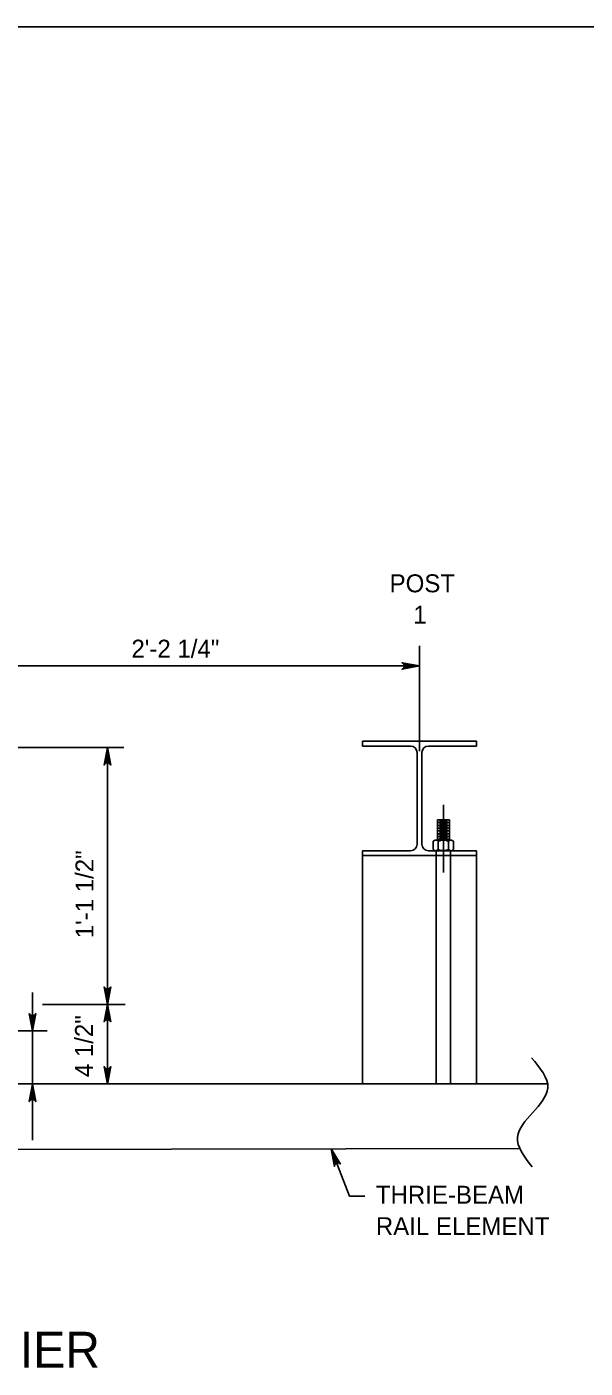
# Model space of a CAD drawing. Extents: x 632007860 to 635435983, y 295418622 to 297794622.
# Drawn here: x 634019261 to 634113990, y 295769980 to 295997622 of the extents above; entities that cross this region are included whole.
import ezdxf

# ---------------------------------------------------------------- set-up
doc = ezdxf.new("R2010")
doc.units = 0
for name, color, linetype in [('1', 7, 'Continuous'), ('S-DETL-DIMS', 7, 'Continuous'), ('S-DETL-T120', 7, 'Continuous'), ('S-DETL-T240', 7, 'Continuous'), ('S-MISC-CNTR-WT01', 7, 'Continuous'), ('S-STEL', 7, 'Continuous')]:
    doc.layers.add(name, color=color, linetype=linetype)

msp = doc.modelspace()

# ---------------------------------------------------------------- linework, layer by layer
at = {"layer": '1'}
msp.add_line((633729860, 295997622), (634515860, 295997622), dxfattribs=at)
at = {"layer": 'S-DETL-DIMS'}
for p, q in [((634085884, 295889147), (634000344, 295889147)), ((634035746, 295875300), (634004443, 295875300)), ((634032932, 295818192), (634032932, 295875300)), ((634020232, 295808653), (634020232, 295833737)), ((634035948, 295831718), (634021916, 295831718)), ((634022737, 295827209), (634004443, 295827209)), ((634070883, 295807191), (634073983, 295799175)), ((634076630, 295799175), (634073983, 295799175))]:
    msp.add_line(p, q, dxfattribs=at)
for points in [[(634085884, 295889147), (634082924, 295889702), (634083038, 295889623), (634083152, 295889544), (634083211, 295889445), (634083270, 295889345), (634083287, 295889246), (634083304, 295889147), (634083287, 295889048), (634083270, 295888949), (634083211, 295888849), (634083152, 295888750), (634083038, 295888671), (634082924, 295888592), (634085884, 295889147), (634083038, 295888671), (634083152, 295888750), (634085884, 295889147), (634083211, 295888849), (634083270, 295888949), (634085884, 295889147), (634083287, 295889048), (634083304, 295889147), (634085884, 295889147), (634083287, 295889246), (634083270, 295889345), (634085884, 295889147), (634083211, 295889445), (634083152, 295889544), (634085884, 295889147), (634083038, 295889623)], [(634032932, 295875300), (634033487, 295872340), (634033408, 295872454), (634033329, 295872568), (634033229, 295872627), (634033130, 295872686), (634033031, 295872703), (634032932, 295872720), (634032832, 295872703), (634032733, 295872686), (634032634, 295872627), (634032535, 295872568), (634032456, 295872454), (634032377, 295872340), (634032932, 295875300), (634032456, 295872454), (634032535, 295872568), (634032932, 295875300), (634032634, 295872627), (634032733, 295872686), (634032932, 295875300), (634032832, 295872703), (634032932, 295872720), (634032932, 295875300), (634033031, 295872703), (634033130, 295872686), (634032932, 295875300), (634033229, 295872627), (634033329, 295872568), (634032932, 295875300), (634033408, 295872454)], [(634032932, 295831718), (634033487, 295834677), (634033408, 295834563), (634033329, 295834449), (634033229, 295834390), (634033130, 295834331), (634033031, 295834314), (634032932, 295834297), (634032832, 295834314), (634032733, 295834331), (634032634, 295834390), (634032535, 295834449), (634032456, 295834563), (634032377, 295834677), (634032932, 295831718), (634032456, 295834563), (634032535, 295834449), (634032932, 295831718), (634032634, 295834390), (634032733, 295834331), (634032932, 295831718), (634032832, 295834314), (634032932, 295834297), (634032932, 295831718), (634033031, 295834314), (634033130, 295834331), (634032932, 295831718), (634033229, 295834390), (634033329, 295834449), (634032932, 295831718), (634033408, 295834563)], [(634020232, 295827209), (634019677, 295830168), (634019756, 295830054), (634019835, 295829940), (634019934, 295829882), (634020033, 295829823), (634020132, 295829806), (634020232, 295829789), (634020331, 295829806), (634020430, 295829823), (634020529, 295829882), (634020629, 295829940), (634020708, 295830054), (634020787, 295830168), (634020232, 295827209), (634020708, 295830054), (634020629, 295829940), (634020232, 295827209), (634020529, 295829882), (634020430, 295829823), (634020232, 295827209), (634020331, 295829806), (634020232, 295829789), (634020232, 295827209), (634020132, 295829806), (634020033, 295829823), (634020232, 295827209), (634019934, 295829882), (634019835, 295829940), (634020232, 295827209), (634019756, 295830054)], [(634032932, 295831718), (634033487, 295828758), (634033408, 295828872), (634033329, 295828986), (634033229, 295829045), (634033130, 295829104), (634033031, 295829121), (634032932, 295829138), (634032832, 295829121), (634032733, 295829104), (634032634, 295829045), (634032535, 295828986), (634032456, 295828872), (634032377, 295828758), (634032932, 295831718), (634032456, 295828872), (634032535, 295828986), (634032932, 295831718), (634032634, 295829045), (634032733, 295829104), (634032932, 295831718), (634032832, 295829121), (634032932, 295829138), (634032932, 295831718), (634033031, 295829121), (634033130, 295829104), (634032932, 295831718), (634033229, 295829045), (634033329, 295828986), (634032932, 295831718), (634033408, 295828872)], [(634032932, 295818192), (634032377, 295821151), (634032456, 295821037), (634032535, 295820923), (634032634, 295820864), (634032733, 295820806), (634032832, 295820789), (634032932, 295820772), (634033031, 295820789), (634033130, 295820806), (634033229, 295820864), (634033329, 295820923), (634033408, 295821037), (634033487, 295821151), (634032932, 295818192), (634033408, 295821037), (634033329, 295820923), (634032932, 295818192), (634033229, 295820864), (634033130, 295820806), (634032932, 295818192), (634033031, 295820789), (634032932, 295820772), (634032932, 295818192), (634032832, 295820789), (634032733, 295820806), (634032932, 295818192), (634032634, 295820864), (634032535, 295820923), (634032932, 295818192), (634032456, 295821037)], [(634020232, 295818192), (634020787, 295815233), (634020708, 295815347), (634020629, 295815461), (634020529, 295815519), (634020430, 295815578), (634020331, 295815595), (634020232, 295815612), (634020132, 295815595), (634020033, 295815578), (634019934, 295815519), (634019835, 295815461), (634019756, 295815347), (634019677, 295815233), (634020232, 295818192), (634019756, 295815347), (634019835, 295815461), (634020232, 295818192), (634019934, 295815519), (634020033, 295815578), (634020232, 295818192), (634020132, 295815595), (634020232, 295815612), (634020232, 295818192), (634020331, 295815595), (634020430, 295815578), (634020232, 295818192), (634020529, 295815519), (634020629, 295815461), (634020232, 295818192), (634020708, 295815347)], [(634070883, 295807191), (634072468, 295804630), (634072354, 295804708), (634072239, 295804786), (634072125, 295804805), (634072011, 295804824), (634071913, 295804804), (634071814, 295804784), (634071727, 295804733), (634071641, 295804681), (634071570, 295804591), (634071498, 295804500), (634071466, 295804365), (634071433, 295804230), (634070883, 295807191), (634071466, 295804365), (634071498, 295804500), (634070883, 295807191), (634071570, 295804591), (634071641, 295804681), (634070883, 295807191), (634071727, 295804733), (634071814, 295804784), (634070883, 295807191), (634071913, 295804804), (634072011, 295804824), (634070883, 295807191), (634072125, 295804805), (634072239, 295804786), (634070883, 295807191), (634072354, 295804708)]]:
    msp.add_lwpolyline(points, dxfattribs=at)
msp.add_spline([(634104900, 295822671), (634107652, 295817529), (634102510, 295809202), (634104972, 295804133)], degree=3, dxfattribs=at)
at = {"layer": 'S-MISC-CNTR-WT01'}
for p, q in [((634085884, 295874684), (634085884, 295892587)), ((634089932, 295854096), (634089932, 295865565))]:
    msp.add_line(p, q, dxfattribs=at)
at = {"layer": 'S-STEL'}
for p, q in [((634076188, 295876364), (634095580, 295876364)), ((634076188, 295876364), (634076188, 295875558)), ((634076188, 295875558), (634084369, 295875558)), ((634087398, 295875558), (634095580, 295875558)), ((634095580, 295875558), (634095580, 295876364)), ((634085481, 295874443), (634085481, 295858917)), ((634086287, 295874443), (634086287, 295858917)), ((634088938, 295859605), (634088938, 295863043)), ((634090955, 295863043), (634088938, 295863043)), ((634090955, 295862572), (634088938, 295862572)), ((634090955, 295862100), (634088938, 295862100)), ((634090645, 295862807), (634089267, 295862807)), ((634090645, 295862336), (634089267, 295862336)), ((634090955, 295859605), (634090955, 295863043)), ((634088185, 295859403), (634088534, 295859605)), ((634091330, 295859605), (634088534, 295859605)), ((634090955, 295861629), (634088938, 295861629)), ((634090955, 295861158), (634088938, 295861158)), ((634090955, 295860686), (634088938, 295860686)), ((634090955, 295860215), (634088938, 295860215)), ((634090955, 295859743), (634088938, 295859743)), ((634090645, 295861865), (634089267, 295861865)), ((634090645, 295861393), (634089267, 295861393)), ((634090645, 295860922), (634089267, 295860922)), ((634090645, 295860450), (634089267, 295860450)), ((634090645, 295859979), (634089267, 295859979)), ((634091679, 295859403), (634091330, 295859605)), ((634076188, 295857802), (634076188, 295856996)), ((634076188, 295857802), (634084369, 295857802)), ((634087398, 295857802), (634095580, 295857802)), ((634088185, 295858003), (634088185, 295859403)), ((634088185, 295858003), (634088534, 295857802)), ((634091330, 295857802), (634088534, 295857802)), ((634088722, 295857802), (634088722, 295818262)), ((634089059, 295858003), (634089059, 295859403)), ((634090806, 295858003), (634090806, 295859403)), ((634091143, 295857802), (634091143, 295818262)), ((634091679, 295858003), (634091330, 295857802)), ((634091679, 295858003), (634091679, 295859403)), ((634095580, 295856996), (634095580, 295857802)), ((634076188, 295856996), (634095580, 295856996)), ((634076188, 295856996), (634076188, 295818262)), ((634076188, 295856996), (634095580, 295856996)), ((634095580, 295856996), (634095580, 295818262)), ((634107467, 295818263), (633893202, 295818248)), ((634103044, 295807235), (633944820, 295807016))]:
    msp.add_line(p, q, dxfattribs=at)
for centre, start, end in [((634084367, 295874445), 359.90036, 89.90036), ((634087400, 295874445), 90.09964, 180.09964), ((634084367, 295858915), 270.09964, 0.09964), ((634087400, 295858915), 179.90036, 269.90036)]:
    msp.add_arc(centre, 1114, start, end, dxfattribs=at)
for points in [[(634088622, 295859605), (634088684, 295859597), (634088817, 295859579), (634088957, 295859487), (634089035, 295859423), (634089059, 295859403)], [(634089059, 295859403), (634089133, 295859433), (634089308, 295859504), (634089599, 295859586), (634089820, 295859599), (634089932, 295859605)], [(634089932, 295859605), (634089952, 295859605), (634090083, 295859603), (634090328, 295859570), (634090598, 295859489), (634090754, 295859425), (634090806, 295859403)], [(634090806, 295859403), (634090871, 295859456), (634090998, 295859556), (634091161, 295859605), (634091240, 295859605), (634091242, 295859605)], [(634088622, 295857802), (634088684, 295857810), (634088817, 295857828), (634088957, 295857919), (634089035, 295857984), (634089059, 295858003)], [(634089059, 295858003), (634089133, 295857973), (634089308, 295857902), (634089599, 295857821), (634089820, 295857808), (634089932, 295857802)], [(634089932, 295857802), (634089952, 295857802), (634090083, 295857803), (634090328, 295857836), (634090598, 295857917), (634090754, 295857982), (634090806, 295858003)], [(634090806, 295858003), (634090871, 295857951), (634090998, 295857850), (634091161, 295857802), (634091240, 295857802), (634091242, 295857802)]]:
    msp.add_open_spline(points, degree=3, dxfattribs=at)

# ---------------------------------------------------------------- texts
at = {"layer": 'S-DETL-T120'}
for s, height, p in [('POST', 3048, (634080813, 295901655)), ('1', 3048, (634084833, 295896321)), ('2\'-2 1/4"', 3048, (634037006, 295890561)), ('THRIE-BEAM ', 3048.01, (634078479, 295797889)), ('RAIL ELEMENT', 3048.01, (634078479, 295792555))]:
    msp.add_text(s, height=height, dxfattribs=at).set_placement(p)
for s, p in [('1\'-1 1/2"', (634030571, 295842942)), ('4 1/2"', (634030488, 295819372))]:
    msp.add_text(s, height=3048.1, rotation=90, dxfattribs=at).set_placement(p)
at = {"layer": 'S-DETL-T240'}
msp.add_text('PLAN VIEW FOR THRIE-BEAM TO PA BRIDGE BARRIER', height=6096, dxfattribs=at).set_placement((633816517, 295770067))

doc.saveas('drawing.dxf')
